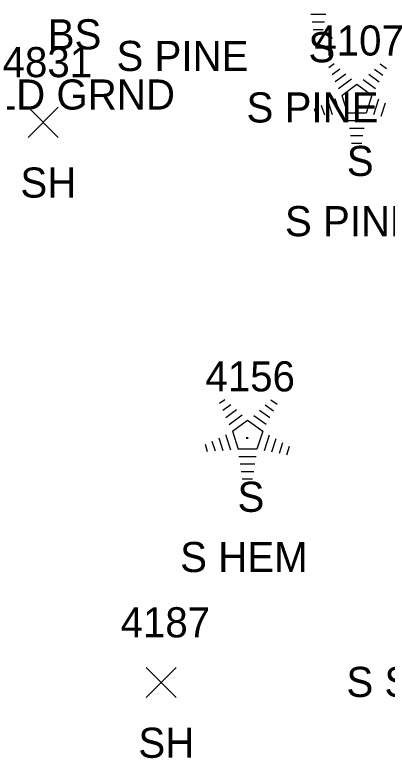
# Model space of a CAD drawing. Extents: x 1482574 to 1485769, y 580696 to 595649.
# Drawn here: x 1483581.5 to 1483606.26, y 583396.78 to 583445.45 of the extents above; entities that cross this region are included whole.
import ezdxf

# ---------------------------------------------------------------- set-up
doc = ezdxf.new("R2010")
doc.units = 0
for name, color, linetype in [('L_A', 7, 'Continuous'), ('L_C', 7, 'Continuous'), ('L_I', 7, 'Continuous'), ('L_TIC', 7, 'Continuous'), ('LTC', 7, 'Continuous')]:
    doc.layers.add(name, color=color, linetype=linetype)

msp = doc.modelspace()

# ---------------------------------------------------------------- linework, layer by layer
at = {"layer": 'L_TIC'}
for points in [[(1483582.391, 583437.295), (1483584.391, 583439.295)], [(1483584.391, 583437.295), (1483582.391, 583439.295)], [(1483590.229, 583400.084), (1483592.229, 583402.084)], [(1483592.229, 583400.084), (1483590.229, 583402.084)]]:
    msp.add_lwpolyline(points, dxfattribs=at)
at = {"layer": 'LTC'}
for p, q in [((1483602.17, 583445.448), (1483601.182, 583445.448)), ((1483602.086, 583444.948), (1483601.255, 583444.948)), ((1483602.002, 583444.448), (1483601.327, 583444.448)), ((1483602.373, 583441.94), (1483602.728, 583442.198)), ((1483602.583, 583441.475), (1483603.112, 583441.859)), ((1483605.4, 583441.832), (1483605.95, 583441.433)), ((1483605.771, 583442.181), (1483606.191, 583441.876)), ((1483602.792, 583441.009), (1483603.496, 583441.52)), ((1483605.029, 583441.484), (1483605.709, 583440.99)), ((1483603.002, 583440.543), (1483603.88, 583441.181)), ((1483603.227, 583440.088), (1483604.238, 583440.823)), ((1483604.238, 583440.823), (1483605.235, 583440.098)), ((1483604.658, 583441.136), (1483605.468, 583440.547)), ((1483602.772, 583439.869), (1483603.103, 583438.85)), ((1483603.227, 583440.088), (1483603.614, 583438.895)), ((1483605.235, 583440.098), (1483604.844, 583438.895)), ((1483605.673, 583439.827), (1483605.335, 583438.787)), ((1483601.861, 583439.436), (1483602.073, 583438.784)), ((1483602.317, 583439.653), (1483602.588, 583438.817)), ((1483606.117, 583439.576), (1483605.83, 583438.692)), ((1483601.406, 583439.219), (1483601.558, 583438.751)), ((1483604.844, 583438.895), (1483603.614, 583438.895)), ((1483604.806, 583438.395), (1483603.661, 583438.395)), ((1483604.722, 583437.895), (1483603.734, 583437.895)), ((1483604.638, 583437.395), (1483603.807, 583437.395)), ((1483604.554, 583436.895), (1483603.879, 583436.895)), ((1483595.113, 583419.63), (1483595.468, 583419.888)), ((1483598.511, 583419.871), (1483598.931, 583419.566)), ((1483595.323, 583419.165), (1483595.852, 583419.549)), ((1483598.14, 583419.522), (1483598.69, 583419.123)), ((1483595.532, 583418.699), (1483596.236, 583419.21)), ((1483595.742, 583418.233), (1483596.62, 583418.871)), ((1483597.769, 583419.174), (1483598.449, 583418.68)), ((1483595.967, 583417.778), (1483596.978, 583418.513)), ((1483596.978, 583418.513), (1483597.975, 583417.788)), ((1483597.398, 583418.826), (1483598.208, 583418.237)), ((1483595.512, 583417.559), (1483595.843, 583416.54)), ((1483595.967, 583417.778), (1483596.354, 583416.585)), ((1483597.975, 583417.788), (1483597.584, 583416.585)), ((1483598.413, 583417.517), (1483598.075, 583416.477)), ((1483594.601, 583417.126), (1483594.813, 583416.474)), ((1483595.057, 583417.343), (1483595.328, 583416.507)), ((1483598.857, 583417.266), (1483598.57, 583416.382)), ((1483599.302, 583417.016), (1483599.065, 583416.287)), ((1483594.146, 583416.909), (1483594.298, 583416.441)), ((1483597.584, 583416.585), (1483596.354, 583416.585)), ((1483599.746, 583416.766), (1483599.559, 583416.192)), ((1483597.546, 583416.085), (1483596.401, 583416.085)), ((1483597.462, 583415.585), (1483596.474, 583415.585)), ((1483597.378, 583415.085), (1483596.547, 583415.085)), ((1483597.294, 583414.585), (1483596.619, 583414.585))]:
    msp.add_line(p, q, dxfattribs=at)

# ---------------------------------------------------------------- texts
at = {"layer": 'L_A'}
for s, p in [('BS', (1483583.694, 583443.143)), ('BS', (1483583.694, 583443.143)), ('S', (1483601.012, 583442.285)), ('S', (1483603.564, 583434.732)), ('SH', (1483581.879, 583433.295)), ('S', (1483596.304, 583412.422)), ('SH', (1483589.717, 583396.084))]:
    msp.add_text(s, height=2, dxfattribs=at).set_placement(p)
at = {"layer": 'L_C'}
for s, p in [('S PINE', (1483588.264, 583441.706)), ('OLD GRND', (1483578.032, 583439.143)), ('OLD GRND', (1483578.032, 583439.143)), ('S PINE', (1483596.902, 583438.285)), ('S PINE', (1483599.454, 583430.732)), ('S HEM', (1483592.493, 583408.422)), ('S SPRUCE', (1483603.539, 583400.125))]:
    msp.add_text(s, height=2, dxfattribs=at).set_placement(p)
at = {"layer": 'L_I'}
for s, p in [('4107', (1483601.406, 583442.732)), ('4831', (1483580.698, 583441.295)), ('4156', (1483594.17, 583420.422)), ('4187', (1483588.536, 583404.084))]:
    msp.add_text(s, height=2, dxfattribs=at).set_placement(p)
at = {"layer": 'LTC'}
for p in [(1483604.121, 583439.836), (1483596.861, 583417.526)]:
    msp.add_text('.', height=1.037, rotation=270, dxfattribs=at).set_placement(p)

doc.saveas('drawing.dxf')
